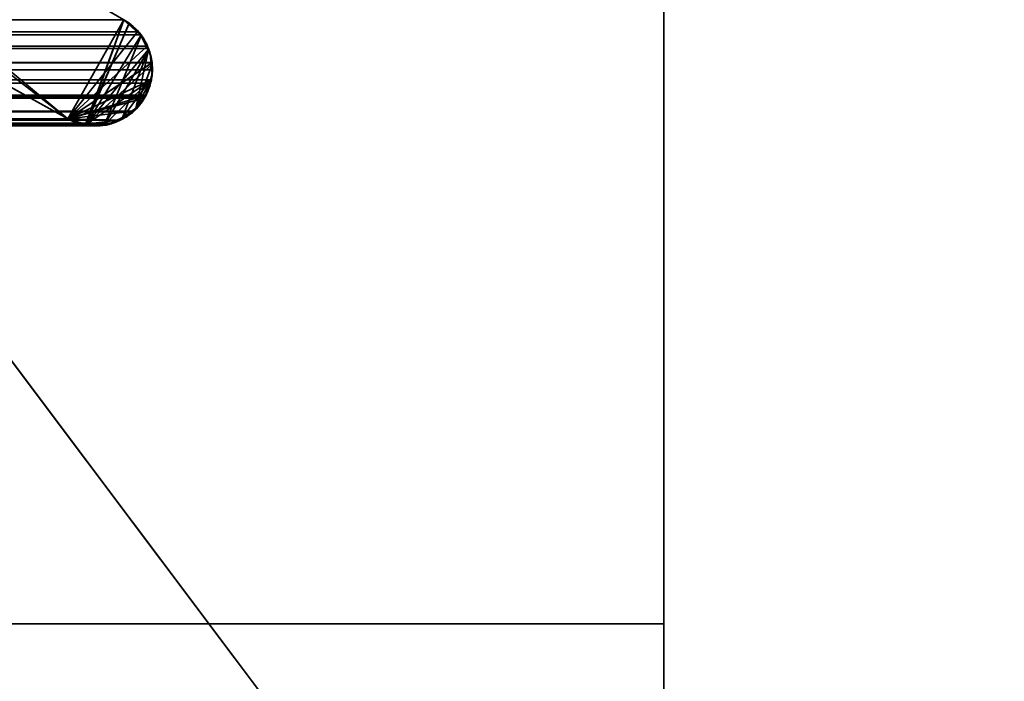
# Model space of a CAD drawing. Header units: millimetres. Extents: x -493 to 6693, y -115 to 135.
# Tile 628 of 656: x 1854.79 to 1861.23, y -9.38 to -5.05. Entities that reach past the tile are written whole.
import ezdxf

# ---------------------------------------------------------------- set-up
doc = ezdxf.new("R2010")
doc.units = ezdxf.units.MM
doc.layers.add('151', color=7, linetype='Continuous', true_color=0xffffff)

# ---------------------------------------------------------------- blocks, each defined once
blk = doc.blocks.new('UG_SURFACE_002')
at = {"layer": '151', "color": 252, "linetype": 'Continuous', "lineweight": 35}
for points in [[(2042.5, -15, 2200.2499), (2042.5, 125, 2200.2499), (957.5, 125, 2200.2499), (957.5, -15, 2200.2499)], [(1107.5, -15, 2050.2501), (1107.5, 125, 2050.2501), (1892.5, 125, 2050.2501), (1892.5, -15, 2050.2501)]]:
    blk.add_3dface(points, dxfattribs=at)
blk = doc.blocks.new('UG_SURFACE_088')
at = {"layer": '151', "color": 7, "linetype": 'Continuous', "lineweight": 35}
for points in [[(1141, -26, 2017), (1859, -26, 2017), (1859, 0, 2017), (1141, 0, 2017)], [(1859, 0, 2), (1859, 0, 2017), (1859, -9, 30.5)], [(1859, 0, 2017), (1859, -26, 2017), (1859, -26), (1859, -22.5, 30.5)], [(1859, -22.5, 30.5), (1859, -9, 30.5), (1859, 0, 2017)], [(1859, -9, 30.5), (1859, -9), (1859, -2), (1859, 0, 2)], [(1141, -9), (1141, -2), (1859, -2), (1859, -9)], [(1141, -9, 30.5), (1141, -9), (1859, -9), (1859, -9, 30.5)], [(1141, -22.5, 30.5), (1141, -9, 30.5), (1859, -9, 30.5), (1859, -22.5, 30.5)]]:
    blk.add_3dface(points, dxfattribs=at)
blk = doc.blocks.new('UG_SURFACE_161')
at = {"layer": '151', "color": 252, "linetype": 'Continuous', "lineweight": 35}
for points in [[(1153, 3.0145, -6.75), (1138, 3.0145, -6.75), (1138, -16.9528, -6.75), (1862, -16.9528, -6.75)], [(1847, 3.0145, -7.75), (1862, 3.0145, -7.75), (1862, -16.9528, -7.75), (1138, -16.9528, -7.75)], [(1847, 3.0145, -6.75), (1153, 3.0145, -6.75), (1862, -16.9528, -6.75)], [(1862, -16.9528, -6.75), (1862, 3.0145, -6.75), (1847, 3.0145, -6.75)]]:
    blk.add_3dface(points, dxfattribs=at)
blk = doc.blocks.new('UG_SURFACE_166')
at = {"layer": '151', "color": 7, "linetype": 'Continuous', "lineweight": 35}
for points in [[(1848.5944, -1.0688, 2005.8444), (1850.7098, -2.2961, 2007.9598), (1855.1005, -5.6975, 2012.3506), (1847.7236, -1.597, 2004.9736)], [(1847.7236, -1.597, 2004.9736), (1855.1005, -5.6975, 2012.3506), (1144.8995, -5.6975, 2012.3506), (1152.2764, -1.597, 2004.9736)], [(1855.1005, -5.6975, 2012.3506), (1850.7098, -2.2961, 2007.9598), (1851.6825, -2.8586, 2008.9326)], [(1855.4683, -5.0486, 2012.7182), (1851.6825, -2.8586, 2008.9326), (1148.3175, -2.8586, 2008.9326), (1144.5317, -5.0486, 2012.7182)], [(1851.6825, -2.8586, 2008.9326), (1855.4683, -5.0486, 2012.7182), (1855.5566, -5.1271, 2012.8067), (1855.1005, -5.6975, 2012.3506)], [(1144.4434, -5.1271, 2012.8067), (1855.5566, -5.1271, 2012.8067), (1855.4683, -5.0486, 2012.7182), (1144.5317, -5.0486, 2012.7182)], [(1144.3791, -5.2216, 2012.871), (1855.6209, -5.2216, 2012.871), (1855.5806, -5.1484, 2012.8305)], [(1144.4194, -5.1484, 2012.8305), (1144.3791, -5.2216, 2012.871), (1855.5806, -5.1484, 2012.8305)], [(1855.5806, -5.1484, 2012.8305), (1855.5566, -5.1271, 2012.8067), (1144.4434, -5.1271, 2012.8067), (1144.4194, -5.1484, 2012.8305)], [(1855.1005, -5.6975, 2012.3506), (1855.5566, -5.1271, 2012.8067), (1855.5806, -5.1484, 2012.8305), (1855.6209, -5.2216, 2012.871)], [(1144.3703, -5.2376, 2012.8798), (1144.3479, -5.3284, 2012.902), (1855.6521, -5.3284, 2012.902)], [(1855.6297, -5.2376, 2012.8798), (1855.6209, -5.2216, 2012.871), (1144.3791, -5.2216, 2012.871), (1144.3703, -5.2376, 2012.8798)], [(1144.3703, -5.2376, 2012.8798), (1855.6521, -5.3284, 2012.902), (1855.6297, -5.2376, 2012.8798)], [(1855.1005, -5.6975, 2012.3506), (1855.6209, -5.2216, 2012.871), (1855.6297, -5.2376, 2012.8798), (1855.6521, -5.3284, 2012.902)], [(1855.6522, -5.3304, 2012.9023), (1144.3478, -5.3304, 2012.9023), (1144.3454, -5.3759, 2012.9046)], [(1855.6546, -5.3759, 2012.9046), (1855.6522, -5.3304, 2012.9023), (1144.3454, -5.3759, 2012.9046)], [(1144.3478, -5.3304, 2012.9023), (1855.6522, -5.3304, 2012.9023), (1855.6521, -5.3284, 2012.902)], [(1144.3479, -5.3284, 2012.902), (1144.3478, -5.3304, 2012.9023), (1855.6521, -5.3284, 2012.902)], [(1855.6521, -5.3284, 2012.902), (1855.6522, -5.3304, 2012.9023), (1855.1005, -5.6975, 2012.3506)], [(1855.1005, -5.6975, 2012.3506), (1855.6522, -5.3304, 2012.9023), (1855.6546, -5.3759, 2012.9046), (1855.6461, -5.441, 2012.8961)], [(1144.3454, -5.3759, 2012.9046), (1144.3539, -5.441, 2012.8961), (1855.6461, -5.441, 2012.8961), (1855.6546, -5.3759, 2012.9046)], [(1855.6461, -5.441, 2012.8961), (1144.3539, -5.441, 2012.8961), (1144.3568, -5.4634, 2012.8932)], [(1144.3568, -5.4634, 2012.8932), (1144.3871, -5.5429, 2012.8629), (1855.6461, -5.441, 2012.8961)], [(1855.6432, -5.4634, 2012.8932), (1855.6461, -5.441, 2012.8961), (1144.3871, -5.5429, 2012.8629)], [(1144.3871, -5.5429, 2012.8629), (1855.6129, -5.5429, 2012.8629), (1855.6432, -5.4634, 2012.8932)], [(1855.1005, -5.6975, 2012.3506), (1855.6461, -5.441, 2012.8961), (1855.6432, -5.4634, 2012.8932), (1855.6129, -5.5429, 2012.8629)], [(1144.3871, -5.5429, 2012.8629), (1144.3923, -5.5523, 2012.8577), (1855.6077, -5.5523, 2012.8577), (1855.6129, -5.5429, 2012.8629)], [(1144.3998, -5.5617, 2012.8503), (1855.6002, -5.5617, 2012.8503), (1855.6077, -5.5523, 2012.8577), (1144.3923, -5.5523, 2012.8577)], [(1144.4683, -5.6469, 2012.7816), (1855.5317, -5.6469, 2012.7816), (1855.6002, -5.5617, 2012.8503), (1144.3998, -5.5617, 2012.8503)], [(1855.6129, -5.5429, 2012.8629), (1855.6077, -5.5523, 2012.8577), (1855.6002, -5.5617, 2012.8503), (1855.1005, -5.6975, 2012.3506)], [(1855.6002, -5.5617, 2012.8503), (1855.5317, -5.6469, 2012.7816), (1855.1005, -5.6975, 2012.3506)], [(1855.5317, -5.6469, 2012.7816), (1144.4683, -5.6469, 2012.7816), (1144.4724, -5.6518, 2012.7778)], [(1855.5276, -5.6518, 2012.7778), (1855.5317, -5.6469, 2012.7816), (1144.4724, -5.6518, 2012.7778)], [(1144.4724, -5.6518, 2012.7778), (1144.5671, -5.706, 2012.6829), (1855.4329, -5.706, 2012.6829), (1855.5276, -5.6518, 2012.7778)], [(1855.5317, -5.6469, 2012.7816), (1855.5276, -5.6518, 2012.7778), (1855.4329, -5.706, 2012.6829), (1855.1005, -5.6975, 2012.3506)], [(1855.3987, -5.7255, 2012.6486), (1144.5671, -5.706, 2012.6829), (1144.6013, -5.7255, 2012.6486)], [(1855.3987, -5.7255, 2012.6486), (1855.4329, -5.706, 2012.6829), (1144.5671, -5.706, 2012.6829)], [(1144.6013, -5.7255, 2012.6486), (1144.6767, -5.735, 2012.5732), (1855.3233, -5.735, 2012.5732), (1855.3987, -5.7255, 2012.6486)], [(1144.7438, -5.7435, 2012.5062), (1855.2129, -5.7307, 2012.4631), (1855.2562, -5.7435, 2012.5062)], [(1144.7438, -5.7435, 2012.5062), (1144.7871, -5.7307, 2012.4631), (1855.2129, -5.7307, 2012.4631)], [(1144.8995, -5.6975, 2012.3506), (1855.1005, -5.6975, 2012.3506), (1855.2129, -5.7307, 2012.4631), (1144.7871, -5.7307, 2012.4631)], [(1855.2129, -5.7307, 2012.4631), (1855.1005, -5.6975, 2012.3506), (1855.4329, -5.706, 2012.6829)], [(1855.2129, -5.7307, 2012.4631), (1855.4329, -5.706, 2012.6829), (1855.3987, -5.7255, 2012.6486), (1855.3233, -5.735, 2012.5732)], [(1855.3233, -5.735, 2012.5732), (1855.2562, -5.7435, 2012.5062), (1855.2129, -5.7307, 2012.4631)], [(1855.2562, -5.7435, 2012.5062), (1144.6767, -5.735, 2012.5732), (1144.7438, -5.7435, 2012.5062)], [(1855.2562, -5.7435, 2012.5062), (1855.3233, -5.735, 2012.5732), (1144.6767, -5.735, 2012.5732)]]:
    blk.add_3dface(points, dxfattribs=at)
blk = doc.blocks.new('UG_SURFACE_167')
at = {"layer": '151', "color": 7, "linetype": 'Continuous', "lineweight": 35}
for points in [[(1848.5944, -1.0688, -7.75), (1850.7098, -2.2961, -7.75), (1855.1005, -5.6975, -7.75), (1847.7236, -1.597, -7.75)], [(1847.7236, -1.597, 2004.9736), (1855.1005, -5.6975, 2012.3506), (1850.7098, -2.2961, 2007.9598), (1848.5944, -1.0688, 2005.8444)], [(1847.7236, -1.597, -7.75), (1855.1005, -5.6975, -7.75), (1855.1005, -5.6975, 2012.3506), (1847.7236, -1.597, 2004.9736)], [(1855.1005, -5.6975, -7.75), (1850.7098, -2.2961, -7.75), (1851.6825, -2.8586, -7.75)], [(1850.7098, -2.2961, 2007.9598), (1855.1005, -5.6975, 2012.3506), (1851.6818, -2.8582, 2008.9319)], [(1851.6825, -2.8586, 2008.9326), (1851.6818, -2.8582, 2008.9319), (1855.1005, -5.6975, 2012.3506)], [(1855.4683, -5.0486, -7.75), (1851.6825, -2.8586, -7.75), (1851.6825, -2.8586, 2008.9326), (1855.4683, -5.0486, 2012.7182)], [(1851.6825, -2.8586, -7.75), (1855.4683, -5.0486, -7.75), (1855.2209, -5.7345, -7.75), (1855.1005, -5.6975, -7.75)], [(1855.4683, -5.0486, 2012.7182), (1851.6825, -2.8586, 2008.9326), (1855.1005, -5.6975, 2012.3506)], [(1855.1005, -5.6975, 2012.3506), (1855.1594, -5.7238, 2012.4094), (1855.2198, -5.728, 2012.4698), (1855.4683, -5.0486, 2012.7182)], [(1855.5006, -5.0777, 2012.7506), (1855.4683, -5.0486, 2012.7182), (1855.2198, -5.728, 2012.4698)], [(1855.2198, -5.728, 2012.4698), (1855.3413, -5.7364, 2012.5914), (1855.582, -5.1509, 2012.8319), (1855.5006, -5.0777, 2012.7506)], [(1855.2209, -5.7345, -7.75), (1855.4683, -5.0486, -7.75), (1855.5, -5.0756, -7.75)], [(1855.2209, -5.7345, -7.75), (1855.5, -5.0756, -7.75), (1855.5713, -5.1364, -7.75), (1855.5794, -5.152, -7.75)], [(1855.5, -5.0756, -7.75), (1855.4683, -5.0486, -7.75), (1855.4683, -5.0486, 2012.7182)], [(1855.4683, -5.0486, 2012.7182), (1855.5006, -5.0777, 2012.7506), (1855.5, -5.0756, -7.75)], [(1855.5713, -5.1364, -7.75), (1855.5, -5.0756, -7.75), (1855.5006, -5.0777, 2012.7506)], [(1855.5006, -5.0777, 2012.7506), (1855.582, -5.1509, 2012.8319), (1855.5713, -5.1364, -7.75)], [(1855.5794, -5.152, -7.75), (1855.6275, -5.2458, -7.75), (1855.2209, -5.7345, -7.75)], [(1855.6288, -5.2465, 2012.8789), (1855.5834, -5.1522, 2012.8334), (1855.582, -5.1509, 2012.8319), (1855.3413, -5.7364, 2012.5914)], [(1855.582, -5.1509, 2012.8319), (1855.5794, -5.152, -7.75), (1855.5713, -5.1364, -7.75)], [(1855.6275, -5.2458, -7.75), (1855.5794, -5.152, -7.75), (1855.582, -5.1509, 2012.8319)], [(1855.582, -5.1509, 2012.8319), (1855.5834, -5.1522, 2012.8334), (1855.6275, -5.2458, -7.75)], [(1855.5834, -5.1522, 2012.8334), (1855.6288, -5.2465, 2012.8789), (1855.6275, -5.2458, -7.75)], [(1855.6275, -5.2458, -7.75), (1855.641, -5.2719, -7.75), (1855.6477, -5.3454, -7.75), (1855.2209, -5.7345, -7.75)], [(1855.6288, -5.2465, 2012.8789), (1855.3413, -5.7364, 2012.5914), (1855.354, -5.7372, 2012.604), (1855.4581, -5.6873, 2012.7082)], [(1855.4581, -5.6873, 2012.7082), (1855.5222, -5.6566, 2012.7721), (1855.5471, -5.6262, 2012.7971), (1855.6288, -5.2465, 2012.8789)], [(1855.6505, -5.3457, 2012.9006), (1855.641, -5.2719, 2012.8911), (1855.6288, -5.2465, 2012.8789), (1855.5471, -5.6262, 2012.7971)], [(1855.641, -5.2719, -7.75), (1855.6275, -5.2458, -7.75), (1855.6288, -5.2465, 2012.8789)], [(1855.6288, -5.2465, 2012.8789), (1855.641, -5.2719, 2012.8911), (1855.641, -5.2719, -7.75)], [(1855.6477, -5.3454, -7.75), (1855.641, -5.2719, -7.75), (1855.641, -5.2719, 2012.8911)], [(1855.641, -5.2719, 2012.8911), (1855.6505, -5.3457, 2012.9006), (1855.6477, -5.3454, -7.75)], [(1855.2209, -5.7345, -7.75), (1855.6477, -5.3454, -7.75), (1855.6532, -5.4056, -7.75), (1855.6408, -5.4457, -7.75)], [(1855.6434, -5.4464, 2012.8934), (1855.6546, -5.3771, 2012.9046), (1855.6505, -5.3457, 2012.9006), (1855.5471, -5.6262, 2012.7971)], [(1855.6532, -5.4056, -7.75), (1855.6477, -5.3454, -7.75), (1855.6505, -5.3457, 2012.9006)], [(1855.6505, -5.3457, 2012.9006), (1855.6546, -5.3771, 2012.9046), (1855.6532, -5.4056, -7.75)], [(1855.6434, -5.4464, 2012.8934), (1855.6408, -5.4457, -7.75), (1855.6532, -5.4056, -7.75)], [(1855.6532, -5.4056, -7.75), (1855.6546, -5.3771, 2012.9046), (1855.6434, -5.4464, 2012.8934)], [(1855.3406, -5.7341, -7.75), (1855.2481, -5.7429, -7.75), (1855.2209, -5.7345, -7.75), (1855.6408, -5.4457, -7.75)], [(1855.4572, -5.6916, -7.75), (1855.3842, -5.7299, -7.75), (1855.3406, -5.7341, -7.75), (1855.6408, -5.4457, -7.75)], [(1855.4572, -5.6916, -7.75), (1855.6408, -5.4457, -7.75), (1855.6077, -5.5523, -7.75), (1855.5456, -5.6273, -7.75)], [(1855.5471, -5.6262, 2012.7971), (1855.6077, -5.5523, 2012.8577), (1855.6373, -5.4839, 2012.8872), (1855.6434, -5.4464, 2012.8934)], [(1855.6408, -5.4457, -7.75), (1855.6373, -5.4839, 2012.8872), (1855.6077, -5.5523, 2012.8577)], [(1855.6077, -5.5523, 2012.8577), (1855.6077, -5.5523, -7.75), (1855.6408, -5.4457, -7.75)], [(1855.6408, -5.4457, -7.75), (1855.6434, -5.4464, 2012.8934), (1855.6373, -5.4839, 2012.8872)], [(1855.5471, -5.6262, 2012.7971), (1855.5456, -5.6273, -7.75), (1855.6077, -5.5523, -7.75)], [(1855.6077, -5.5523, -7.75), (1855.6077, -5.5523, 2012.8577), (1855.5471, -5.6262, 2012.7971)], [(1855.5456, -5.6273, -7.75), (1855.5194, -5.6589, -7.75), (1855.4572, -5.6916, -7.75)], [(1855.4581, -5.6873, 2012.7082), (1855.4572, -5.6916, -7.75), (1855.5194, -5.6589, -7.75)], [(1855.5194, -5.6589, -7.75), (1855.5222, -5.6566, 2012.7721), (1855.4581, -5.6873, 2012.7082)], [(1855.5222, -5.6566, 2012.7721), (1855.5194, -5.6589, -7.75), (1855.5456, -5.6273, -7.75)], [(1855.5456, -5.6273, -7.75), (1855.5471, -5.6262, 2012.7971), (1855.5222, -5.6566, 2012.7721)], [(1855.1594, -5.7238, 2012.4094), (1855.1005, -5.6975, -7.75), (1855.2209, -5.7345, -7.75)], [(1855.1594, -5.7238, 2012.4094), (1855.1005, -5.6975, 2012.3506), (1855.1005, -5.6975, -7.75)], [(1855.2209, -5.7345, -7.75), (1855.2198, -5.728, 2012.4698), (1855.1594, -5.7238, 2012.4094)], [(1855.3406, -5.7341, -7.75), (1855.3413, -5.7364, 2012.5914), (1855.2198, -5.728, 2012.4698)], [(1855.2198, -5.728, 2012.4698), (1855.2209, -5.7345, -7.75), (1855.2481, -5.7429, -7.75)], [(1855.2198, -5.728, 2012.4698), (1855.2481, -5.7429, -7.75), (1855.3406, -5.7341, -7.75)], [(1855.3413, -5.7364, 2012.5914), (1855.3406, -5.7341, -7.75), (1855.3842, -5.7299, -7.75)], [(1855.3842, -5.7299, -7.75), (1855.354, -5.7372, 2012.604), (1855.3413, -5.7364, 2012.5914)], [(1855.4572, -5.6916, -7.75), (1855.4581, -5.6873, 2012.7082), (1855.354, -5.7372, 2012.604)], [(1855.354, -5.7372, 2012.604), (1855.3842, -5.7299, -7.75), (1855.4572, -5.6916, -7.75)]]:
    blk.add_3dface(points, dxfattribs=at)
blk = doc.blocks.new('UG_SURFACE_172')
at = {"layer": '151', "color": 252, "linetype": 'Continuous', "lineweight": 35}
for points in [[(1135.5, -21.92, 2021.75), (1864.5, -21.92, 2021.75), (1864.5, 12.92, 2021.75), (1135.5, 12.92, 2021.75)], [(1137, -21.92, 2020.2501), (1137, 12.92, 2020.2501), (1863, 12.92, 2020.2501), (1863, -21.92, 2020.2501)]]:
    blk.add_3dface(points, dxfattribs=at)

msp = doc.modelspace()

# ---------------------------------------------------------------- linework, layer by layer
at = {"layer": '151', "color": 253, "linetype": 'Continuous', "lineweight": -3}
for p, q in [((1859, 0, 2017), (1859, -26, 2017)), ((1847.7236, -1.597, -7.75), (1855.1005, -5.6975, -7.75)), ((1847.7236, -1.597, 2004.9736), (1855.1005, -5.6975, 2012.3505)), ((1855.1005, -5.6975, 2012.3505), (1847.7236, -1.597, 2004.9736)), ((1859, -2), (1859, -9)), ((1855.4683, -5.0486, -7.75), (1851.6825, -2.8586, -7.75)), ((1855.4683, -5.0486, 2012.7183), (1144.5317, -5.0486, 2012.7183)), ((1855.4683, -5.0486, -7.75), (1855.4683, -5.0486, 2012.7183)), ((1855.6078, -5.5523, 2012.8578), (1144.3922, -5.5523, 2012.8578)), ((1855.6078, -5.5523, -7.75), (1855.6078, -5.5523, 2012.8578)), ((1855.1005, -5.6975, 2012.3505), (1144.8995, -5.6975, 2012.3505)), ((1855.1005, -5.6975, -7.75), (1855.1005, -5.6975, 2012.3505)), ((1859, -9, 30.5), (1141, -9, 30.5)), ((1141, -9), (1859, -9)), ((1859, -9, 30.5), (1859, -22.5, 30.5)), ((1859, -9), (1859, -9, 30.5))]:
    msp.add_line(p, q, dxfattribs=at)
for points in [[(1855.6078, -5.5523, -7.75), (1855.7065, -5.3746, -7.75), (1855.6442, -5.1502, -7.75), (1855.4683, -5.0486, -7.75)], [(1855.4683, -5.0486, 2012.7183), (1855.6442, -5.1502, 2012.8942), (1855.7065, -5.3746, 2012.9565), (1855.6078, -5.5523, 2012.8578)], [(1855.1005, -5.6975, -7.75), (1855.2807, -5.7973, -7.75), (1855.508, -5.7325, -7.75), (1855.6078, -5.5523, -7.75)], [(1855.6078, -5.5523, 2012.8578), (1855.508, -5.7325, 2012.758), (1855.2807, -5.7973, 2012.5307), (1855.1005, -5.6975, 2012.3505)]]:
    msp.add_open_spline(points, degree=3, dxfattribs=at)
for points, knots in [([(1855.4683, -5.0486, 2012.7183), (1855.5092, -5.0723, 2012.7592), (1855.5485, -5.1054, 2012.7985), (1855.5999, -5.1743, 2012.8499), (1855.617, -5.2045, 2012.867), (1855.6406, -5.2658, 2012.8906), (1855.6484, -5.2968, 2012.8984), (1855.654, -5.3441, 2012.904), (1855.6548, -5.36, 2012.9048), (1855.6543, -5.4055, 2012.9043), (1855.6503, -5.4355, 2012.9003), (1855.636, -5.4917, 2012.886), (1855.6255, -5.5186, 2012.8755), (1855.6112, -5.5461, 2012.8612), (1855.6095, -5.5492, 2012.8595), (1855.6078, -5.5523, 2012.8578)], [0, 0, 0, 0, 0.297332, 0.297332, 0.475176, 0.475176, 0.626222, 0.626222, 0.700259, 0.700259, 0.839966, 0.839966, 0.981612, 0.981612, 1, 1, 1, 1]), ([(1855.6078, -5.5523, 2012.8578), (1855.5859, -5.5919, 2012.8359), (1855.5579, -5.6254, 2012.8079), (1855.4883, -5.6864, 2012.7383), (1855.4438, -5.7106, 2012.6938), (1855.3522, -5.7408, 2012.6022), (1855.3038, -5.7467, 2012.5538), (1855.2032, -5.7399, 2012.4532), (1855.1499, -5.7248, 2012.3999), (1855.1005, -5.6975, 2012.3505)], [0, 0, 0, 0, 0.194489, 0.194489, 0.448598, 0.448598, 0.709351, 0.709351, 1, 1, 1, 1])]:
    msp.add_open_spline(points, degree=3, knots=knots, dxfattribs=at)

# ---------------------------------------------------------------- block references
for name in ['UG_SURFACE_172', 'UG_SURFACE_002', 'UG_SURFACE_161', 'UG_SURFACE_166', 'UG_SURFACE_167', 'UG_SURFACE_088']:
    msp.add_blockref(name, (0, 0), dxfattribs=at)

doc.saveas('drawing.dxf')
